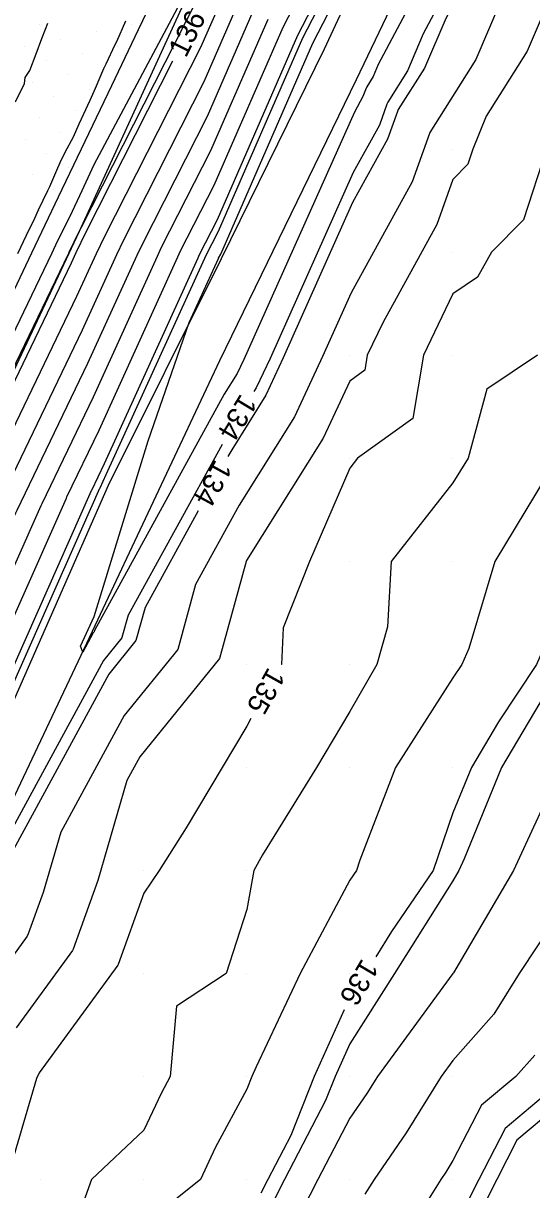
# Model space of a CAD drawing. Extents: x 2354170 to 2357230, y 866100 to 868290.
# Drawn here: x 2355898.3 to 2355947.6, y 867309 to 867422.3 of the extents above; entities that cross this region are included whole.
import ezdxf

# ---------------------------------------------------------------- set-up
doc = ezdxf.new("R2010")
doc.units = 0
for name, color, linetype in [('Default', 7, 'Continuous'), ('DTM Contours Major', 7, 'Continuous'), ('DTM Contours Major Text', 7, 'Continuous'), ('DTM Contours Minor', 7, 'Continuous'), ('DTM Contours Minor Text', 7, 'Continuous'), ('Exist DTM QL2 LIDAR Elevation Point', 7, 'Continuous'), ('Exist DTM Scan Elevation Point', 7, 'Continuous'), ('Exist Roads EOP', 7, 'Continuous'), ('PH Exist DTM Breakline', 7, 'Continuous')]:
    doc.layers.add(name, color=color, linetype=linetype)

msp = doc.modelspace()

# ---------------------------------------------------------------- linework, layer by layer
at = {"layer": 'Default'}
for points in [[(2355963.42, 867469.2), (2355962.83, 867467.96), (2355958.91, 867461.22), (2355952.63, 867448.37), (2355950.69, 867444.1), (2355949.79, 867442.41), (2355946.82, 867436.88), (2355939.29, 867422.72), (2355937.23, 867417.9), (2355934.69, 867413.87), (2355934.6, 867413.68), (2355933.65, 867410.99), (2355930.26, 867404.84), (2355923.52, 867389.76), (2355921.83, 867386.15), (2355918.53, 867380.85), (2355918.16, 867380.18)], [(2355967.62, 867446.39), (2355966.76, 867443.24), (2355962.82, 867440.02), (2355961.49, 867438.51), (2355959.98, 867434.63), (2355958.58, 867430.02), (2355956.62, 867426.66), (2355954.51, 867420.02), (2355952.43, 867417.57), (2355949.98, 867412.23), (2355949.09, 867410.02), (2355946.83, 867403.16), (2355943.73, 867400.02), (2355942.39, 867397.61), (2355939.98, 867395.98), (2355937.15, 867390.02), (2355936.11, 867383.89), (2355930.73, 867380.02), (2355929.98, 867379.06), (2355926.08, 867370.01), (2355923.53, 867363.56), (2355923.34, 867360.01), (2355923.32, 867359.99)], [(2355887.61, 867352.62), (2355892.12, 867362.43), (2355897.57, 867374.71), (2355897.69, 867374.97), (2355904.57, 867389.25), (2355909.33, 867399.74), (2355909.88, 867400.88), (2355916.17, 867413.25), (2355920.61, 867423.42), (2355925.12, 867432.17), (2355930.21, 867443.07)], [(2355893.38, 867350.99), (2355894.33, 867353.06), (2355904.91, 867376.89), (2355904.93, 867376.94), (2355906.17, 867379.51), (2355915.26, 867399.49), (2355915.41, 867399.8), (2355917.13, 867403.2), (2355924.95, 867421.1), (2355932.9, 867436.52), (2355934.84, 867440.66), (2355934.98, 867440.96), (2355935.32, 867441.74)], [(2355944.88, 867441.07), (2355932.75, 867418.26), (2355932.25, 867417.08), (2355931.63, 867416.09), (2355931.5, 867415.8), (2355931.26, 867415.14), (2355930.43, 867413.62), (2355919.69, 867389.61), (2355919.05, 867388.24), (2355917.8, 867386.24), (2355905.2, 867363.3), (2355905.17, 867363.18), (2355905.17, 867363.18), (2355905.07, 867363.06), (2355904.06, 867361.21), (2355903.83, 867361.78), (2355905.17, 867364.66), (2355905.17, 867364.66), (2355910.42, 867381.73), (2355914.4, 867393.2), (2355917.23, 867399.41), (2355917.25, 867399.45), (2355917.45, 867399.85), (2355926.4, 867420.33), (2355935.5, 867437.97)], [(2355865.67, 867299.73), (2355875.36, 867320.38), (2355876.49, 867322.47), (2355879.91, 867330.36), (2355890.48, 867349.4), (2355890.54, 867349.53), (2355893.6, 867356.19), (2355902.47, 867376.16), (2355902.52, 867376.28), (2355905.64, 867382.76), (2355913.28, 867399.58), (2355913.56, 867400.16), (2355916.81, 867406.55), (2355923.5, 867421.88), (2355930.31, 867435.07)], [(2355945.82, 867427.18), (2355942.21, 867418.73), (2355937.75, 867411.64), (2355937.71, 867411.56), (2355936.04, 867406.85), (2355930.1, 867396.07), (2355927.34, 867389.91), (2355924.61, 867384.06), (2355919.25, 867375.47), (2355915.02, 867367.76), (2355913.28, 867361.45), (2355913.28, 867361.45), (2355908.09, 867355.05), (2355901.92, 867343.71), (2355900.22, 867337.87), (2355898.78, 867333.84), (2355898.68, 867333.62), (2355895.37, 867329.09), (2355888.78, 867314.23), (2355887.35, 867309.38), (2355883.54, 867305.04)], [(2355891.97, 867381.01), (2355898.74, 867395.04), (2355899.89, 867397.48), (2355901.08, 867399.98), (2355901.61, 867401.09), (2355902.83, 867403.54), (2355903.99, 867406.03), (2355905.18, 867408.56), (2355914.34, 867425.75)], [(2355949.98, 867426.08), (2355947.19, 867419.55), (2355943.22, 867413.25), (2355941.91, 867410.02), (2355941.43, 867408.57), (2355939.98, 867407.09), (2355938.43, 867402.71), (2355933.22, 867393.25), (2355931.68, 867390.02), (2355931.43, 867388.56), (2355929.98, 867387.52), (2355927.39, 867381.97), (2355919.97, 867370.08), (2355919.92, 867369.99), (2355917.33, 867360.58), (2355917.33, 867360.58), (2355909.6, 867351.04), (2355908.34, 867348.73), (2355905.54, 867339.04), (2355903.14, 867332.35), (2355903.08, 867332.22), (2355897.6, 867324.72)], [(2355856.24, 867294.01), (2355863.93, 867310.68), (2355867.83, 867319.01), (2355868.29, 867319.85), (2355877.42, 867340.91), (2355880.23, 867345.97), (2355880.42, 867346.43), (2355890.65, 867368.68), (2355892.68, 867373.25), (2355892.86, 867373.65), (2355903.5, 867395.75), (2355905.39, 867399.91), (2355906.2, 867401.59), (2355915.52, 867419.95), (2355917.71, 867424.96)], [(2355864.36, 867307.94), (2355869.71, 867319.35), (2355870.34, 867320.51), (2355878.04, 867338.27), (2355882.79, 867346.83), (2355882.95, 867347.2), (2355891.39, 867365.56), (2355895.13, 867373.98), (2355895.28, 867374.31), (2355904.03, 867392.5), (2355907.36, 867399.82), (2355908.04, 867401.24), (2355915.84, 867416.6), (2355919.16, 867424.19)], [(2355865.24, 867302.47), (2355873.47, 867320.04), (2355874.44, 867321.82), (2355879.29, 867333), (2355887.92, 867348.54), (2355888.01, 867348.76), (2355892.86, 867359.31), (2355900.02, 867375.43), (2355900.11, 867375.62), (2355905.1, 867386), (2355911.31, 867399.66), (2355911.72, 867400.52), (2355916.49, 867409.9), (2355922.05, 867422.65)], [(2355897.75, 867399.91), (2355898.6, 867401.67), (2355899.4, 867403.33), (2355899.78, 867404.14), (2355900.68, 867406.03), (2355900.88, 867406.41), (2355901.55, 867408.01), (2355901.87, 867408.75), (2355902.34, 867409.75), (2355903.15, 867411.22), (2355903.73, 867412.49), (2355904.77, 867414.78), (2355905.29, 867415.96), (2355906.12, 867417.87), (2355906.32, 867418.31), (2355907.21, 867420.2), (2355907.36, 867420.5), (2355908.26, 867422.51)], [(2355897.53, 867414.62), (2355898.42, 867416.4), (2355898.48, 867416.99), (2355898.92, 867417.66), (2355899.55, 867419.28), (2355900.09, 867420.79), (2355900.46, 867421.68), (2355900.68, 867422.27)], [(2355977.61, 867420.55), (2355977.32, 867420.02), (2355975.01, 867414.99), (2355972.94, 867410.02), (2355969.98, 867402.99), (2355968.92, 867401.08), (2355968.6, 867400.02), (2355965.75, 867394.25), (2355963.68, 867390.02), (2355962.34, 867387.65), (2355959.98, 867383.5), (2355958.69, 867381.3), (2355957.82, 867380.02), (2355955.49, 867375.52), (2355952.58, 867370.01), (2355949.98, 867364.3), (2355948.11, 867360.01), (2355944.41, 867354.44), (2355941.78, 867350.01), (2355939.98, 867345.59), (2355938.06, 867340.01), (2355934.03, 867334.07), (2355932.5, 867331.63)], [(2355870.14, 867328.2), (2355876.8, 867343.55), (2355877.66, 867345.11), (2355877.89, 867345.65), (2355889.92, 867371.81), (2355890.23, 867372.52), (2355890.45, 867372.99), (2355902.96, 867399), (2355903.41, 867399.99), (2355904.36, 867401.95), (2355912.82, 867418.61)], [(2355948.19, 867390.02), (2355943.27, 867386.73), (2355941.46, 867380.02), (2355939.98, 867377.64), (2355934.01, 867370.01), (2355933.63, 867363.66), (2355932.61, 867360.01), (2355929.98, 867355.42), (2355926.74, 867350.01), (2355921.5, 867341.53), (2355920.66, 867340.01), (2355919.98, 867336.2), (2355917.99, 867330.01), (2355913.17, 867326.83), (2355912.56, 867320.01), (2355911.66, 867318.34), (2355909.98, 867314.79), (2355904.92, 867310.01), (2355902.09, 867302.12)], [(2355949.98, 867379.8), (2355944.06, 867370.01), (2355941.52, 867361.55), (2355940.85, 867360.01), (2355939.98, 867358.71), (2355934.41, 867350.01), (2355930.96, 867340.99), (2355930.62, 867340.01), (2355929.98, 867339.07), (2355925.18, 867330.01), (2355920.89, 867320.92), (2355920.48, 867320.01), (2355919.98, 867318.77), (2355916.93, 867313.06), (2355915.49, 867310.01), (2355912.44, 867307.56)], [(2355915.27, 867374.92), (2355910.11, 867365.53), (2355909.22, 867362.32), (2355909.22, 867362.32), (2355906.58, 867359.05), (2355895.49, 867338.69), (2355894.91, 867336.71), (2355894.42, 867335.33), (2355894.29, 867335.02), (2355893.15, 867333.47), (2355883.38, 867311.44), (2355882.7, 867309.15), (2355880.9, 867307.1), (2355880.4, 867306.3), (2355880.07, 867304.79), (2355878.36, 867302.77), (2355868.51, 867287.2)], [(2355920.39, 867354.76), (2355919.98, 867354.02), (2355917.61, 867350.01), (2355914.11, 867344.14), (2355911.47, 867340.01), (2355909.98, 867337.8), (2355907.5, 867330.86), (2355907.47, 867330.81), (2355899.82, 867320.34), (2355899.58, 867319.81), (2355896.65, 867309.85), (2355888.81, 867300.93), (2355888.75, 867300.82), (2355887.26, 867294.07), (2355879.62, 867285.07), (2355876.59, 867280.28), (2355869.73, 867270.5), (2355869.53, 867270.15)], [(2355949.98, 867348.9), (2355945.87, 867340.01), (2355940.04, 867330.07), (2355940, 867330.01), (2355939.99, 867330), (2355939.98, 867329.99), (2355932.66, 867320.01), (2355931.64, 867318.36), (2355929.98, 867315.96), (2355926.89, 867310.01), (2355924.56, 867305.43)], [(2355949.98, 867335.36), (2355946.43, 867330.01), (2355943.96, 867326.04), (2355939.98, 867321.56), (2355938.84, 867320.01), (2355935.46, 867314.53), (2355932.34, 867310.01), (2355931.44, 867308.56)], [(2355929.45, 867326.47), (2355926.54, 867320.01), (2355924.25, 867314.28), (2355922.03, 867310.01), (2355921.34, 867308.66)], [(2355947.93, 867322.07), (2355946.1, 867320.01), (2355942.77, 867317.22), (2355939.98, 867311.83), (2355939.29, 867310.71), (2355938.81, 867310.01), (2355935.42, 867304.57)], [(2355949.98, 867316.98), (2355946.2, 867313.8), (2355944.24, 867310.01), (2355939.98, 867301.5), (2355939.41, 867300.58), (2355939, 867300.01), (2355936.38, 867296.42), (2355931.61, 867290.01), (2355929.98, 867286.4), (2355928.09, 867280.01), (2355924.09, 867274.12), (2355921.64, 867270.01), (2355919.98, 867266.76), (2355917.09, 867262.9), (2355914.34, 867260.01), (2355912.17, 867257.82), (2355909.98, 867255.29), (2355904.94, 867250.01), (2355901.12, 867248.88), (2355899.98, 867247.71), (2355898.65, 867246.87)]]:
    msp.add_lwpolyline(points, dxfattribs=at)
at = {"layer": 'DTM Contours Major'}
for points in [[(2355967.62, 867446.39), (2355966.76, 867443.24), (2355962.82, 867440.02), (2355961.49, 867438.51), (2355959.98, 867434.63), (2355958.58, 867430.02), (2355956.62, 867426.66), (2355954.51, 867420.02), (2355952.43, 867417.57), (2355949.98, 867412.23), (2355949.09, 867410.02), (2355946.83, 867403.16), (2355943.73, 867400.02), (2355942.39, 867397.61), (2355939.98, 867395.98), (2355937.15, 867390.02), (2355936.11, 867383.89), (2355930.73, 867380.02), (2355929.98, 867379.06), (2355926.08, 867370.01), (2355923.53, 867363.56), (2355923.34, 867360.01), (2355923.32, 867359.99)], [(2355887.61, 867352.62), (2355892.12, 867362.43), (2355897.57, 867374.71), (2355897.69, 867374.97), (2355904.57, 867389.25), (2355909.33, 867399.74), (2355909.88, 867400.88), (2355916.17, 867413.25), (2355920.61, 867423.42), (2355925.12, 867432.17), (2355930.21, 867443.07)], [(2355920.39, 867354.76), (2355919.98, 867354.02), (2355917.61, 867350.01), (2355914.11, 867344.14), (2355911.47, 867340.01), (2355909.98, 867337.8), (2355907.5, 867330.86), (2355907.47, 867330.81), (2355899.82, 867320.34), (2355899.58, 867319.81), (2355896.65, 867309.85), (2355888.81, 867300.93), (2355888.75, 867300.82), (2355887.26, 867294.07), (2355879.62, 867285.07), (2355876.59, 867280.28), (2355869.73, 867270.5), (2355869.53, 867270.15)]]:
    msp.add_lwpolyline(points, dxfattribs=at)
at = {"layer": 'DTM Contours Minor'}
for points in [[(2355895.59, 867354.31), (2355905.73, 867377.13), (2355905.74, 867377.16), (2355906.35, 867378.43), (2355915.91, 867399.46), (2355916.02, 867399.68), (2355917.24, 867402.08), (2355925.43, 867420.85), (2355933.77, 867437), (2355935.18, 867440.02), (2355935.28, 867440.24), (2355944, 867460.21), (2355946.42, 867465.15), (2355954.29, 867481.53), (2355954.54, 867482.05), (2355957.47, 867488.33), (2355966.84, 867507.38), (2355966.99, 867507.7), (2355975.36, 867523.87), (2355978.58, 867530.37), (2355980.82, 867535.17)], [(2355946.17, 867438.27), (2355937.11, 867421.23), (2355935.57, 867417.63), (2355933.67, 867414.61), (2355933.57, 867414.39), (2355932.86, 867412.37), (2355930.32, 867407.77), (2355922.24, 867389.71), (2355920.9, 867386.85), (2355920.68, 867386.49)], [(2355872.45, 867334.88), (2355876.59, 867344.43), (2355876.81, 867344.83), (2355877.04, 867345.39), (2355881.57, 867355.23), (2355888.99, 867371.47), (2355889.22, 867371.95), (2355889.45, 867372.43), (2355889.66, 867372.88), (2355889.89, 867373.41), (2355890.13, 867373.88), (2355890.38, 867374.39), (2355902.68, 867399.87), (2355902.71, 867399.94), (2355902.75, 867400.02), (2355903.73, 867402.05), (2355903.75, 867402.09), (2355903.76, 867402.12), (2355903.78, 867402.16), (2355903.93, 867402.45), (2355915.09, 867424.42)], [(2355917.58, 867381.36), (2355908.47, 867364.79), (2355907.87, 867362.61), (2355907.87, 867362.6), (2355906.08, 867360.39), (2355893.35, 867337.02), (2355893.14, 867336.32), (2355892.97, 867335.83), (2355892.82, 867335.49), (2355892.41, 867334.93), (2355881.58, 867310.51), (2355881.16, 867309.07), (2355880.02, 867307.78)], [(2355949.98, 867358.9), (2355944.71, 867350.01), (2355941.09, 867341.12), (2355940.58, 867340.01), (2355939.98, 867339), (2355934.32, 867330.01), (2355929.98, 867323.16), (2355928.57, 867320.01), (2355927.62, 867317.65), (2355923.65, 867310.01), (2355922.41, 867307.58)], [(2355949.98, 867319.08), (2355945.06, 867314.94), (2355942.5, 867310.01), (2355939.98, 867304.97)]]:
    msp.add_lwpolyline(points, dxfattribs=at)
at = {"layer": 'Exist DTM QL2 LIDAR Elevation Point'}
for p, q in [((2355939.98, 867410.02), (2355939.98, 867410.02)), ((2355939.98, 867400.02), (2355939.98, 867400.02)), ((2355929.98, 867390.02), (2355929.98, 867390.02)), ((2355939.98, 867390.02), (2355939.98, 867390.02)), ((2355929.98, 867380.02), (2355929.98, 867380.02)), ((2355939.98, 867380.02), (2355939.98, 867380.02)), ((2355919.98, 867370.01), (2355919.98, 867370.01)), ((2355929.98, 867370.01), (2355929.98, 867370.01)), ((2355939.98, 867370.01), (2355939.98, 867370.01)), ((2355919.98, 867360.01), (2355919.98, 867360.01)), ((2355929.98, 867360.01), (2355929.98, 867360.01)), ((2355939.98, 867360.01), (2355939.98, 867360.01)), ((2355909.98, 867350.01), (2355909.98, 867350.01)), ((2355919.98, 867350.01), (2355919.98, 867350.01)), ((2355929.98, 867350.01), (2355929.98, 867350.01)), ((2355939.98, 867350.01), (2355939.98, 867350.01)), ((2355909.98, 867340.01), (2355909.98, 867340.01)), ((2355919.98, 867340.01), (2355919.98, 867340.01)), ((2355929.98, 867340.01), (2355929.98, 867340.01)), ((2355939.98, 867340.01), (2355939.98, 867340.01)), ((2355909.98, 867330.01), (2355909.98, 867330.01)), ((2355919.98, 867330.01), (2355919.98, 867330.01)), ((2355929.98, 867330.01), (2355929.98, 867330.01)), ((2355939.98, 867330.01), (2355939.98, 867330.01)), ((2355899.98, 867320.01), (2355899.98, 867320.01)), ((2355909.98, 867320.01), (2355909.98, 867320.01)), ((2355919.98, 867320.01), (2355919.98, 867320.01)), ((2355929.98, 867320.01), (2355929.98, 867320.01)), ((2355939.98, 867320.01), (2355939.98, 867320.01)), ((2355899.98, 867310.01), (2355899.98, 867310.01)), ((2355909.98, 867310.01), (2355909.98, 867310.01)), ((2355919.98, 867310.01), (2355919.98, 867310.01)), ((2355929.98, 867310.01), (2355929.98, 867310.01)), ((2355939.98, 867310.01), (2355939.98, 867310.01))]:
    msp.add_line(p, q, dxfattribs=at)
at = {"layer": 'Exist DTM Scan Elevation Point'}
for p, q in [((2355899.82, 867422.09), (2355899.82, 867422.09)), ((2355905.37, 867421.42), (2355905.37, 867421.42)), ((2355908.84, 867422.13), (2355908.84, 867422.13)), ((2355901.91, 867420.71), (2355901.91, 867420.71)), ((2355898.44, 867420.01), (2355898.44, 867420.01)), ((2355903.99, 867419.33), (2355903.99, 867419.33)), ((2355907.46, 867420.04), (2355907.46, 867420.04)), ((2355900.53, 867418.63), (2355900.53, 867418.63)), ((2355906.08, 867417.96), (2355906.08, 867417.96)), ((2355902.61, 867417.25), (2355902.61, 867417.25)), ((2355899.15, 867416.54), (2355899.15, 867416.54)), ((2355904.7, 867415.87), (2355904.7, 867415.87)), ((2355901.23, 867415.16), (2355901.23, 867415.16)), ((2355903.32, 867413.79), (2355903.32, 867413.79)), ((2355899.86, 867413.08), (2355899.86, 867413.08)), ((2355901.94, 867411.7), (2355901.94, 867411.7)), ((2355898.48, 867410.99), (2355898.48, 867410.99)), ((2355900.56, 867409.62), (2355900.56, 867409.62)), ((2355902.65, 867408.24), (2355902.65, 867408.24)), ((2355899.18, 867407.53), (2355899.18, 867407.53)), ((2355901.27, 867406.15), (2355901.27, 867406.15)), ((2355899.89, 867404.07), (2355899.89, 867404.07)), ((2355898.51, 867401.98), (2355898.51, 867401.98))]:
    msp.add_line(p, q, dxfattribs=at)
at = {"layer": 'Exist Roads EOP'}
msp.add_lwpolyline([(2355912.03, 867427.02), (2355909.43, 867421.61), (2355906.85, 867416.19), (2355904.27, 867410.78), (2355901.69, 867405.36), (2355899.1, 867399.94), (2355896.52, 867394.53), (2355893.93, 867389.12), (2355891.33, 867383.71), (2355888.73, 867378.3), (2355886.12, 867372.9), (2355883.52, 867367.49), (2355880.92, 867362.08), (2355878.34, 867356.67), (2355875.76, 867351.25), (2355873.18, 867345.83), (2355870.61, 867340.41), (2355868.02, 867335), (2355865.42, 867329.59), (2355862.82, 867324.18), (2355860.21, 867318.78), (2355857.6, 867313.38), (2355854.98, 867307.98)], dxfattribs=at)
at = {"layer": 'PH Exist DTM Breakline'}
for points in [[(2355811.85, 867211.69), (2355817.98, 867224.73), (2355829.5, 867248.73), (2355839.89, 867270.69), (2355851.24, 867293.8), (2355862.75, 867318.08), (2355876.83, 867345.33), (2355890.01, 867372.88), (2355903.76, 867402.07), (2355914.9, 867426.46), (2355928.99, 867455.26), (2355942.69, 867484.77), (2355956.5, 867513.13), (2355969.18, 867537.08), (2355982.97, 867566.05), (2355999, 867596.51), (2356011.9, 867622.86), (2356025.1, 867650.84), (2356037.69, 867675.5), (2356043.46, 867686.02)], [(2355837.85, 867224.7), (2355843.66, 867236.36), (2355852.46, 867256.3), (2355864.18, 867281.25), (2355878.54, 867308.94), (2355892.17, 867336.1), (2355905.01, 867363.22), (2355917.36, 867389.51), (2355930.64, 867416.81), (2355944.91, 867446.64), (2355957.72, 867473.64), (2355970.57, 867498.06), (2355985.12, 867527.09), (2355998.85, 867553.07), (2356008.96, 867575.69), (2356021.99, 867598.55), (2356033.72, 867624.93), (2356046.59, 867650.4), (2356058.97, 867677.74)], [(2355936.09, 867438.3), (2355927.48, 867419.75), (2355917.49, 867399.4), (2355906.52, 867377.37), (2355894.85, 867350.86), (2355880, 867321.23), (2355863.12, 867287.66), (2355850.54, 867264.61), (2355840.83, 867244.1), (2355832.58, 867229.83), (2355827.11, 867223.26), (2355822.6, 867217.04), (2355818.46, 867212.87), (2355814.58, 867206.76)]]:
    msp.add_lwpolyline(points, dxfattribs=at)

# ---------------------------------------------------------------- texts
at = {"layer": 'Default'}
for s, rotation, p in [('136', 63.4818, (2355914.07, 867418.83)), ('134', 241.2179, (2355916.92, 867380)), ('135', 240.7595, (2355922.08, 867359.82)), ('136', 239.4291, (2355931.18, 867331.54))]:
    msp.add_text(s, height=2, rotation=rotation, dxfattribs=at).set_placement(p)
at = {"layer": 'DTM Contours Major Text'}
msp.add_text('135', height=2, rotation=240.7595, dxfattribs=at).set_placement((2355922.08, 867359.82))
at = {"layer": 'DTM Contours Minor Text'}
msp.add_text('134', height=2, rotation=238.8194, dxfattribs=at).set_placement((2355919.4, 867386.38))

doc.saveas('drawing.dxf')
